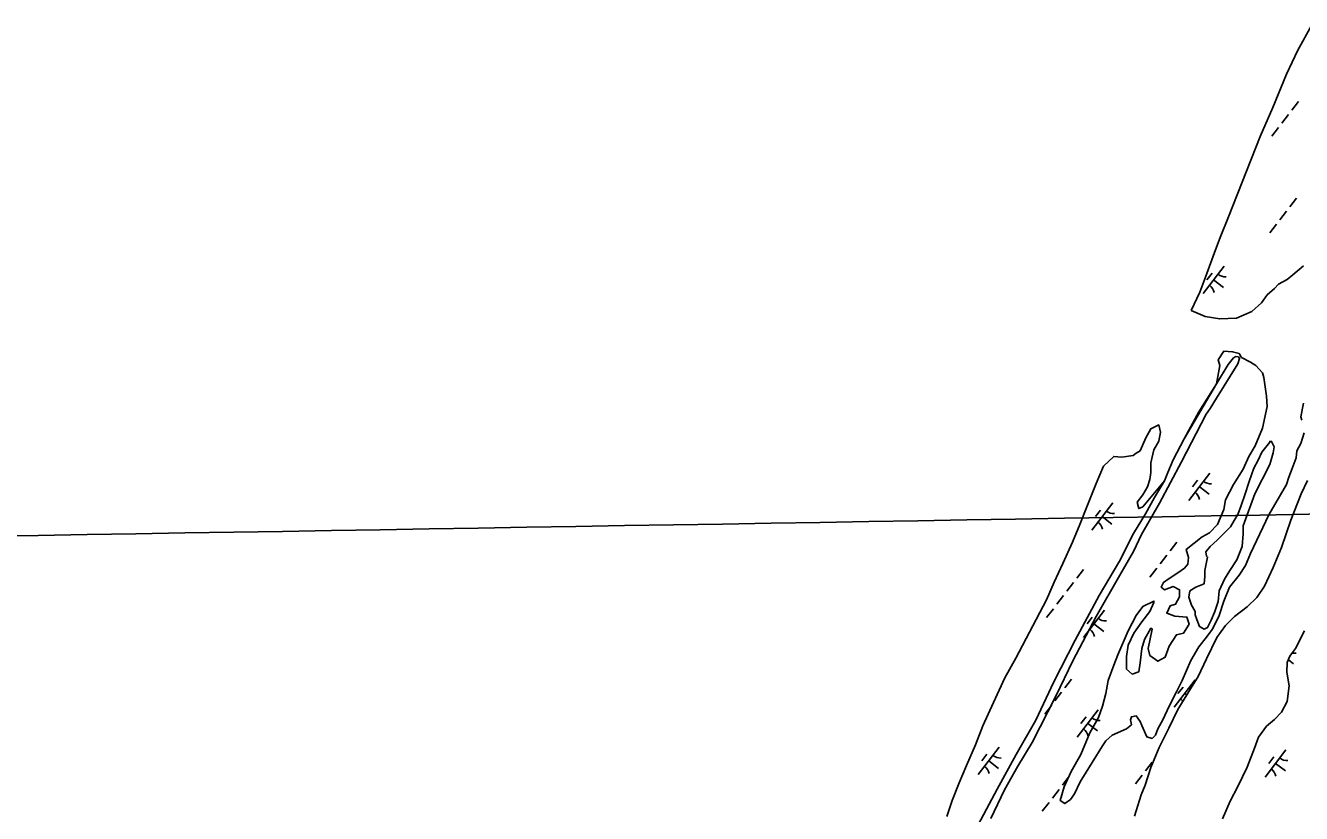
# Model space of a CAD drawing. Extents: x 3879599 to 3900814, y 146526 to 168888.
# Drawn here: x 3891689 to 3893542, y 162282 to 163426 of the extents above; entities that cross this region are included whole.
import ezdxf

# ---------------------------------------------------------------- set-up
doc = ezdxf.new("R2010")
doc.units = 0
for name, color, linetype in [('V-GRID-MAJR', 7, 'Continuous'), ('V-RIVR-JETY', 7, 'Continuous'), ('V-TOPO-SHOR', 7, 'Continuous'), ('V-WETL-SWMP', 7, 'Continuous')]:
    doc.layers.add(name, color=color, linetype=linetype)

msp = doc.modelspace()

# ---------------------------------------------------------------- linework, layer by layer
at = {"layer": 'V-GRID-MAJR'}
msp.add_spline([(3889435.5, 162648.2), (3893979, 162723.9), (3896411.9, 162764.6)], degree=3, dxfattribs=at)
at = {"layer": 'V-RIVR-JETY'}
for points in [[(3893064.9, 162251.5), (3893100.3, 162317.5), (3893127.8, 162368), (3893156.5, 162418), (3893182.9, 162473.7), (3893213.5, 162533.9), (3893248.5, 162598.6), (3893278.2, 162648.8), (3893298.7, 162688.8), (3893315.7, 162717.5), (3893329.1, 162741.1), (3893343.3, 162765.3), (3893348.2, 162777.5), (3893356.1, 162795.5), (3893372.3, 162826.3), (3893393.6, 162865.2), (3893418.9, 162906.1), (3893435.9, 162934), (3893443.8, 162943.9), (3893447, 162945.6), (3893450.9, 162945.4), (3893452.5, 162942.7), (3893450, 162935), (3893419, 162885.2), (3893409.6, 162870.3), (3893404.2, 162862.2)], [(3893404.2, 162862.2), (3893368.4, 162792.7), (3893336.3, 162732.9), (3893309.9, 162687.5), (3893298.6, 162662.8), (3893278.7, 162628.3), (3893244.4, 162568.5), (3893210.4, 162504), (3893185.7, 162452.9), (3893151.1, 162385.5), (3893130.4, 162351.3), (3893110.9, 162316.8), (3893091, 162275.2)]]:
    msp.add_lwpolyline(points, dxfattribs=at)
at = {"layer": 'V-TOPO-SHOR'}
for points in [[(3893382.3, 163012.7), (3893402.8, 163003.8), (3893423.8, 163000.3), (3893448.3, 163001.5), (3893470.5, 163010.8), (3893484.5, 163023.6), (3893492.7, 163035.3), (3893503.2, 163044.6), (3893509, 163050.5), (3893521.8, 163057.5), (3893530, 163064.5), (3893545.2, 163077.3)], [(3893546.3, 162834.7), (3893541.7, 162819.5), (3893535.8, 162809), (3893534.7, 162798.5), (3893528.8, 162783.3), (3893524.2, 162770.5), (3893520.7, 162760), (3893495, 162715.7), (3893468.2, 162659.7), (3893461.2, 162642.2), (3893451.8, 162628.2), (3893437.8, 162610.7), (3893429.7, 162590.8), (3893422.7, 162569.8), (3893413.3, 162550), (3893402.8, 162536), (3893393.5, 162524.3), (3893381.8, 162504.5), (3893369, 162475.3), (3893360.8, 162459), (3893350.3, 162438), (3893341, 162418.2), (3893334, 162405.3), (3893330.5, 162396), (3893325.8, 162391.3), (3893317.7, 162393.7), (3893310.7, 162410), (3893308.3, 162415.8), (3893302.5, 162424), (3893295.5, 162422.8), (3893294.3, 162418.2), (3893295.5, 162411.2), (3893288.5, 162405.3), (3893267.5, 162396), (3893258.2, 162387.8), (3893253.5, 162380.8), (3893238.3, 162356.3), (3893220.8, 162328.3), (3893212.7, 162310.9), (3893206.8, 162302.7), (3893198.7, 162296.9), (3893191.7, 162301.5), (3893197.5, 162321.3), (3893208, 162343.5), (3893222, 162368), (3893234.8, 162399.5), (3893247.7, 162421.7), (3893253.5, 162438), (3893258.2, 162456.7), (3893261.7, 162475.3), (3893269.8, 162497.5), (3893275.7, 162512.7), (3893290.8, 162547.7), (3893302.5, 162569.8), (3893311.8, 162582.7), (3893328.2, 162590.8), (3893328.2, 162588.5), (3893322.3, 162575.7), (3893310.7, 162560.5), (3893299, 162544.2), (3893290.8, 162526.7), (3893288.5, 162510.3), (3893288.5, 162491.7), (3893296.7, 162484.7), (3893306, 162488.2), (3893308.3, 162501), (3893310.7, 162522), (3893314.2, 162534.8), (3893323.5, 162551.2), (3893325.8, 162550), (3893320, 162522), (3893322.3, 162511.5), (3893334, 162503.3), (3893344.5, 162509.2), (3893350.3, 162525.5), (3893360.8, 162541.8), (3893371.3, 162544.2), (3893379.5, 162557), (3893376, 162567.5), (3893358.5, 162568.7), (3893346.8, 162573.3), (3893351.5, 162583.8), (3893359.7, 162586.2), (3893365.5, 162596.7), (3893365.5, 162607.2), (3893356.2, 162611.8), (3893343.3, 162607.2), (3893338.7, 162610.7), (3893342.2, 162617.7), (3893350.3, 162623.5), (3893364.3, 162632.8), (3893372.5, 162638.7), (3893377.2, 162644.5), (3893378.3, 162653.8), (3893374.8, 162665.5), (3893398.2, 162684.2), (3893408.7, 162690), (3893420.3, 162701.7), (3893429.7, 162723.8), (3893432, 162737.8), (3893443.7, 162760), (3893457.7, 162782.2), (3893465.8, 162800.8), (3893475.2, 162816), (3893485.7, 162841.7), (3893492.7, 162873.2), (3893491.5, 162888.3), (3893488, 162915.1), (3893485.7, 162922.1), (3893476.3, 162932.6), (3893468.2, 162937.3), (3893455.3, 162944.3), (3893451.8, 162950.1), (3893442.5, 162952.5), (3893429.7, 162953.6), (3893421.5, 162940.8), (3893423.8, 162932.6), (3893418.9, 162906.1), (3893372.3, 162826.3), (3893356.1, 162795.5), (3893348.2, 162777.5), (3893343.3, 162765.3), (3893311.8, 162727.3), (3893306, 162725), (3893303.7, 162734.3), (3893311.8, 162744.8), (3893318.8, 162756.5), (3893322.3, 162767), (3893323.5, 162777.5), (3893323.5, 162791.5), (3893328.2, 162810.2), (3893335.2, 162823), (3893337.5, 162835.8), (3893335.2, 162846.3), (3893323.5, 162840.5), (3893316.5, 162827.7), (3893308.3, 162809), (3893302.5, 162805.5), (3893297.8, 162802), (3893281.5, 162799.7), (3893269.8, 162800.8), (3893255.1, 162786.5)], [(3893545.2, 162877.8), (3893541.7, 162858), (3893542.8, 162853.3)]]:
    msp.add_lwpolyline(points, dxfattribs=at)
msp.add_lwpolyline([(3893496.4, 162788.9), (3893474.5, 162746.3), (3893457.7, 162699.8), (3893457.7, 162688.1), (3893456.4, 162670.1), (3893448.7, 162650.7), (3893438.3, 162635.2), (3893430.6, 162622.3), (3893422.8, 162605.5), (3893421.5, 162590), (3893416.4, 162575.8), (3893411.2, 162562.9), (3893406, 162552.5), (3893400.9, 162550), (3893394.4, 162553.8), (3893390.5, 162564.2), (3893388, 162570.6), (3893388, 162575.8), (3893384.1, 162582.2), (3893382.8, 162584.8), (3893378.9, 162596.5), (3893380.2, 162605.5), (3893389.2, 162610.7), (3893400.9, 162615.8), (3893402.2, 162626.2), (3893402.2, 162635.2), (3893406, 162654.6), (3893404.7, 162655.9), (3893403.5, 162662.3), (3893409.9, 162670.1), (3893420.2, 162679.1), (3893429.3, 162688.1), (3893439.6, 162698.5), (3893444.8, 162707.5), (3893449.9, 162716.6), (3893455.1, 162729.5), (3893460.3, 162745), (3893466.7, 162764.3), (3893473.2, 162783.7), (3893479.7, 162795.3), (3893484.8, 162807), (3893496.4, 162821.2), (3893496.4, 162822.5), (3893499, 162822.5), (3893502.9, 162814.7), (3893501.6, 162805.7)], close=True, dxfattribs=at)
at = {"layer": 'V-WETL-SWMP'}
for p, q in [((3893557, 163426.1), (3893537, 163390.2)), ((3893537, 163390.2), (3893520.6, 163355.4)), ((3893520.6, 163355.4), (3893500.9, 163306.9)), ((3893538.2, 163316), (3893528.4, 163303.3)), ((3893500.9, 163306.9), (3893482.5, 163264.9)), ((3893523.6, 163297), (3893513.8, 163284.3)), ((3893508.9, 163277.9), (3893499.2, 163265.3)), ((3893482.5, 163264.9), (3893436.5, 163148.5)), ((3893535.4, 163175.7), (3893525.6, 163163)), ((3893436.5, 163148.5), (3893424.6, 163118.6)), ((3893520.7, 163156.7), (3893511, 163144)), ((3893506.1, 163137.6), (3893496.4, 163125)), ((3893424.6, 163118.6), (3893415.9, 163096.7)), ((3893415.9, 163096.7), (3893405.2, 163066)), ((3893430.2, 163076.9), (3893399.7, 163037.3)), ((3893405.2, 163066), (3893395, 163039.3)), ((3893412.5, 163066.6), (3893405.2, 163057)), ((3893414.9, 163057.1), (3893429.2, 163046.1)), ((3893395, 163039.3), (3893382.3, 163012.7)), ((3893255.1, 162786.5), (3893244.1, 162761.5)), ((3893255.1, 162786.5), (3893255.1, 162786.5)), ((3893409.2, 162776.6), (3893378.7, 162736.9)), ((3893244.1, 162761.5), (3893231.7, 162730)), ((3893391.5, 162766.2), (3893384.2, 162756.7)), ((3893393.9, 162756.8), (3893408.2, 162745.8)), ((3893541.9, 162746.2), (3893551.3, 162765.5)), ((3893268.2, 162733.3), (3893237.7, 162693.6)), ((3893527.2, 162708.1), (3893541.9, 162746.2)), ((3893231.7, 162730), (3893220.6, 162701.7)), ((3893250.5, 162722.9), (3893243.2, 162713.4)), ((3893220.6, 162701.7), (3893210, 162676.2)), ((3893252.9, 162713.5), (3893267.2, 162702.5)), ((3893513.3, 162668.7), (3893527.2, 162708.1)), ((3893210, 162676.2), (3893196, 162645.5)), ((3893361.4, 162676.4), (3893351.7, 162663.7)), ((3893501.5, 162639.4), (3893513.3, 162668.7)), ((3893196, 162645.5), (3893183.3, 162618.4)), ((3893346.8, 162657.4), (3893337.1, 162644.7)), ((3893226, 162636.7), (3893216.2, 162624)), ((3893332.2, 162638.3), (3893322.4, 162625.6)), ((3893488.9, 162612.5), (3893501.5, 162639.4)), ((3893183.3, 162618.4), (3893171.9, 162592.6)), ((3893211.3, 162617.7), (3893201.6, 162605)), ((3893477.5, 162595.7), (3893488.9, 162612.5)), ((3893171.9, 162592.6), (3893127.3, 162508.1)), ((3893196.7, 162598.7), (3893187, 162586)), ((3893463.4, 162582.5), (3893477.5, 162595.7)), ((3893182.1, 162579.6), (3893172.3, 162566.9)), ((3893256.2, 162577.6), (3893225.8, 162538)), ((3893238.5, 162567.2), (3893231.2, 162557.7)), ((3893431.9, 162555.3), (3893445.2, 162568.5)), ((3893445.2, 162568.5), (3893463.4, 162582.5)), ((3893241, 162557.8), (3893255.3, 162546.8)), ((3893419.3, 162538), (3893431.9, 162555.3)), ((3893404.7, 162507.1), (3893419.3, 162538)), ((3893546.9, 162547.4), (3893533.9, 162522.1)), ((3893525.8, 162510.9), (3893521.7, 162501.7)), ((3893531.1, 162518.1), (3893525.8, 162510.9)), ((3893533.9, 162522.1), (3893531.1, 162518.1)), ((3893127.3, 162508.1), (3893111.3, 162479.1)), ((3893392.4, 162481.4), (3893404.7, 162507.1)), ((3893521.7, 162501.7), (3893521.2, 162487.6)), ((3893523.4, 162505.6), (3893531, 162499.8)), ((3893111.3, 162479.1), (3893095.3, 162443.5)), ((3893208.5, 162477.4), (3893198.8, 162464.7)), ((3893388.1, 162476.2), (3893357.7, 162436.6)), ((3893381.1, 162463.4), (3893392.4, 162481.4)), ((3893521.2, 162487.6), (3893524.8, 162467.5)), ((3893193.9, 162458.4), (3893184.1, 162445.7)), ((3893362.8, 162433.3), (3893381.1, 162463.4)), ((3893370.4, 162465.9), (3893363.1, 162456.4)), ((3893372.9, 162456.4), (3893375.6, 162454.4)), ((3893524.8, 162467.5), (3893521.8, 162444.9)), ((3893095.3, 162443.5), (3893079.8, 162409.6)), ((3893179.3, 162439.3), (3893169.5, 162426.7)), ((3893521.8, 162444.9), (3893513.3, 162429.7)), ((3893247.2, 162432.9), (3893216.7, 162393.3)), ((3893229.5, 162422.6), (3893222.1, 162413.1)), ((3893349.8, 162406.4), (3893362.8, 162433.3)), ((3893503.2, 162418.9), (3893491.9, 162409.3)), ((3893513.3, 162429.7), (3893503.2, 162418.9)), ((3893079.8, 162409.6), (3893068.7, 162382.1)), ((3893231.9, 162413.1), (3893246.2, 162402.2)), ((3893335.6, 162378.3), (3893349.8, 162406.4)), ((3893491.9, 162409.3), (3893480.1, 162393.3)), ((3893068.7, 162382.1), (3893056, 162352.2)), ((3893480.1, 162393.3), (3893474, 162377.2)), ((3893103.3, 162378.6), (3893072.9, 162339)), ((3893085.6, 162368.3), (3893078.3, 162358.7)), ((3893323.7, 162349.4), (3893335.6, 162378.3)), ((3893474, 162377.2), (3893463.4, 162349.5)), ((3893520, 162374.9), (3893489.6, 162335.2)), ((3893502.3, 162364.5), (3893495, 162355)), ((3893056, 162352.2), (3893045.3, 162326.7)), ((3893088.1, 162358.8), (3893102.4, 162347.8)), ((3893315.6, 162323.7), (3893323.7, 162349.4)), ((3893325.8, 162357), (3893316, 162344.3)), ((3893463.4, 162349.5), (3893449.9, 162321.8)), ((3893504.8, 162355.1), (3893519.1, 162344.1)), ((3893045.3, 162326.7), (3893035, 162301.2)), ((3893204.9, 162336.4), (3893195.2, 162323.7)), ((3893311.2, 162338), (3893301.4, 162325.3)), ((3893190.3, 162317.3), (3893180.6, 162304.7)), ((3893300, 162278.3), (3893309.4, 162309.3)), ((3893309.4, 162309.3), (3893315.6, 162323.7)), ((3893449.9, 162321.8), (3893439, 162300.5)), ((3893035, 162301.2), (3893027.2, 162278.2)), ((3893175.7, 162298.3), (3893165.9, 162285.6)), ((3893439, 162300.5), (3893427.6, 162274.8))]:
    msp.add_line(p, q, dxfattribs=at)
for points in [[(3893382.3, 163012.7), (3893402.8, 163003.8), (3893423.8, 163000.3), (3893448.3, 163001.5), (3893470.5, 163010.8), (3893484.5, 163023.6), (3893492.7, 163035.3), (3893503.2, 163044.6), (3893509, 163050.5), (3893521.8, 163057.5), (3893530, 163064.5), (3893545.2, 163077.3)], [(3893546.3, 162834.7), (3893541.7, 162819.5), (3893535.8, 162809), (3893534.7, 162798.5), (3893528.8, 162783.3), (3893524.2, 162770.5), (3893520.7, 162760), (3893495, 162715.7), (3893468.2, 162659.7), (3893461.2, 162642.2), (3893451.8, 162628.2), (3893437.8, 162610.7), (3893429.7, 162590.8), (3893422.7, 162569.8), (3893413.3, 162550), (3893402.8, 162536), (3893393.5, 162524.3), (3893381.8, 162504.5), (3893369, 162475.3), (3893360.8, 162459), (3893350.3, 162438), (3893341, 162418.2), (3893334, 162405.3), (3893330.5, 162396), (3893325.8, 162391.3), (3893317.7, 162393.7), (3893310.7, 162410), (3893308.3, 162415.8), (3893302.5, 162424), (3893295.5, 162422.8), (3893294.3, 162418.2), (3893295.5, 162411.2), (3893288.5, 162405.3), (3893267.5, 162396), (3893258.2, 162387.8), (3893253.5, 162380.8), (3893238.3, 162356.3), (3893220.8, 162328.4), (3893212.7, 162310.9), (3893206.8, 162302.7), (3893198.7, 162296.9), (3893191.7, 162301.5), (3893197.5, 162321.3), (3893208, 162343.5), (3893222, 162368), (3893234.8, 162399.5), (3893247.7, 162421.7), (3893253.5, 162438), (3893258.2, 162456.7), (3893261.7, 162475.3), (3893269.8, 162497.5), (3893275.7, 162512.7), (3893290.8, 162547.7), (3893302.5, 162569.8), (3893311.8, 162582.7), (3893328.2, 162590.8), (3893328.2, 162588.5), (3893322.3, 162575.7), (3893310.7, 162560.5), (3893299, 162544.2), (3893290.8, 162526.7), (3893288.5, 162510.3), (3893288.5, 162491.7), (3893296.7, 162484.7), (3893306, 162488.2), (3893308.3, 162501), (3893310.7, 162522), (3893314.2, 162534.8), (3893323.5, 162551.2), (3893325.8, 162550), (3893320, 162522), (3893322.3, 162511.5), (3893334, 162503.3), (3893344.5, 162509.2), (3893350.3, 162525.5), (3893360.8, 162541.8), (3893371.3, 162544.2), (3893379.5, 162557), (3893376, 162567.5), (3893358.5, 162568.7), (3893346.8, 162573.3), (3893351.5, 162583.8), (3893359.7, 162586.2), (3893365.5, 162596.7), (3893365.5, 162607.2), (3893356.2, 162611.8), (3893343.3, 162607.2), (3893338.7, 162610.7), (3893342.2, 162617.7), (3893350.3, 162623.5), (3893364.3, 162632.8), (3893372.5, 162638.7), (3893377.2, 162644.5), (3893378.3, 162653.8), (3893374.8, 162665.5), (3893398.2, 162684.2), (3893408.7, 162690), (3893420.3, 162701.7), (3893429.7, 162723.8), (3893432, 162737.8), (3893443.7, 162760), (3893457.7, 162782.2), (3893465.8, 162800.8), (3893475.2, 162816), (3893485.7, 162841.7), (3893492.7, 162873.2), (3893491.5, 162888.3), (3893488, 162915.1), (3893485.7, 162922.1), (3893476.3, 162932.6), (3893468.2, 162937.3), (3893455.3, 162944.3), (3893451.8, 162950.1), (3893442.5, 162952.5), (3893429.7, 162953.6), (3893421.5, 162940.8), (3893423.8, 162932.6), (3893418.9, 162906.1), (3893372.3, 162826.3), (3893356.1, 162795.5), (3893348.2, 162777.5), (3893343.3, 162765.3), (3893311.8, 162727.3), (3893306, 162725), (3893303.7, 162734.3), (3893311.8, 162744.8), (3893318.8, 162756.5), (3893322.3, 162767), (3893323.5, 162777.5), (3893323.5, 162791.5), (3893328.2, 162810.2), (3893335.2, 162823), (3893337.5, 162835.8), (3893335.2, 162846.3), (3893323.5, 162840.5), (3893316.5, 162827.7), (3893308.3, 162809), (3893302.5, 162805.5), (3893297.8, 162802), (3893281.5, 162799.7), (3893269.8, 162800.8), (3893255.1, 162786.5)], [(3893545.2, 162877.8), (3893541.7, 162858), (3893542.8, 162853.3)]]:
    msp.add_lwpolyline(points, dxfattribs=at)
msp.add_lwpolyline([(3893496.4, 162788.9), (3893474.5, 162746.3), (3893457.7, 162699.8), (3893457.7, 162688.1), (3893456.4, 162670.1), (3893448.7, 162650.7), (3893438.3, 162635.2), (3893430.6, 162622.3), (3893422.8, 162605.5), (3893421.5, 162590), (3893416.4, 162575.8), (3893411.2, 162562.9), (3893406, 162552.5), (3893400.9, 162550), (3893394.4, 162553.8), (3893390.5, 162564.2), (3893388, 162570.6), (3893388, 162575.8), (3893384.1, 162582.2), (3893382.8, 162584.8), (3893378.9, 162596.5), (3893380.2, 162605.5), (3893389.2, 162610.7), (3893400.9, 162615.8), (3893402.2, 162626.2), (3893402.2, 162635.2), (3893406, 162654.6), (3893404.7, 162655.9), (3893403.5, 162662.3), (3893409.9, 162670.1), (3893420.2, 162679.1), (3893429.3, 162688.1), (3893439.6, 162698.5), (3893444.8, 162707.5), (3893449.9, 162716.6), (3893455.1, 162729.5), (3893460.3, 162745), (3893466.7, 162764.3), (3893473.2, 162783.7), (3893479.7, 162795.3), (3893484.8, 162807), (3893496.4, 162821.2), (3893496.4, 162822.5), (3893499, 162822.5), (3893502.9, 162814.7), (3893501.6, 162805.7)], close=True, dxfattribs=at)
for centre, start, end in [((3893398.3, 163035.1), 11.6869, 53.2305), ((3893432, 163078.9), 231.6869, 273.2305), ((3893410.9, 162778.5), 231.6869, 273.2305), ((3893377.3, 162734.7), 11.6869, 53.2305), ((3893270, 162735.2), 231.6869, 273.2305), ((3893236.3, 162691.4), 11.6869, 53.2305), ((3893224.4, 162535.7), 11.6869, 53.2305), ((3893258, 162579.5), 231.6869, 273.2305), ((3893533.7, 162532.5), 254.8673, 273.2305), ((3893389.9, 162478.2), 231.6869, 239.1219), ((3893356.3, 162434.4), 38.2834, 53.2305), ((3893248.9, 162434.9), 231.6869, 273.2305), ((3893215.3, 162391.1), 11.6869, 53.2305), ((3893105.1, 162380.5), 231.6869, 273.2305), ((3893521.8, 162376.8), 231.6869, 273.2305), ((3893071.5, 162336.7), 11.6869, 53.2305), ((3893488.2, 162333), 11.6869, 53.2305)]:
    msp.add_arc(centre, 17.6, start, end, dxfattribs=at)

doc.saveas('drawing.dxf')
